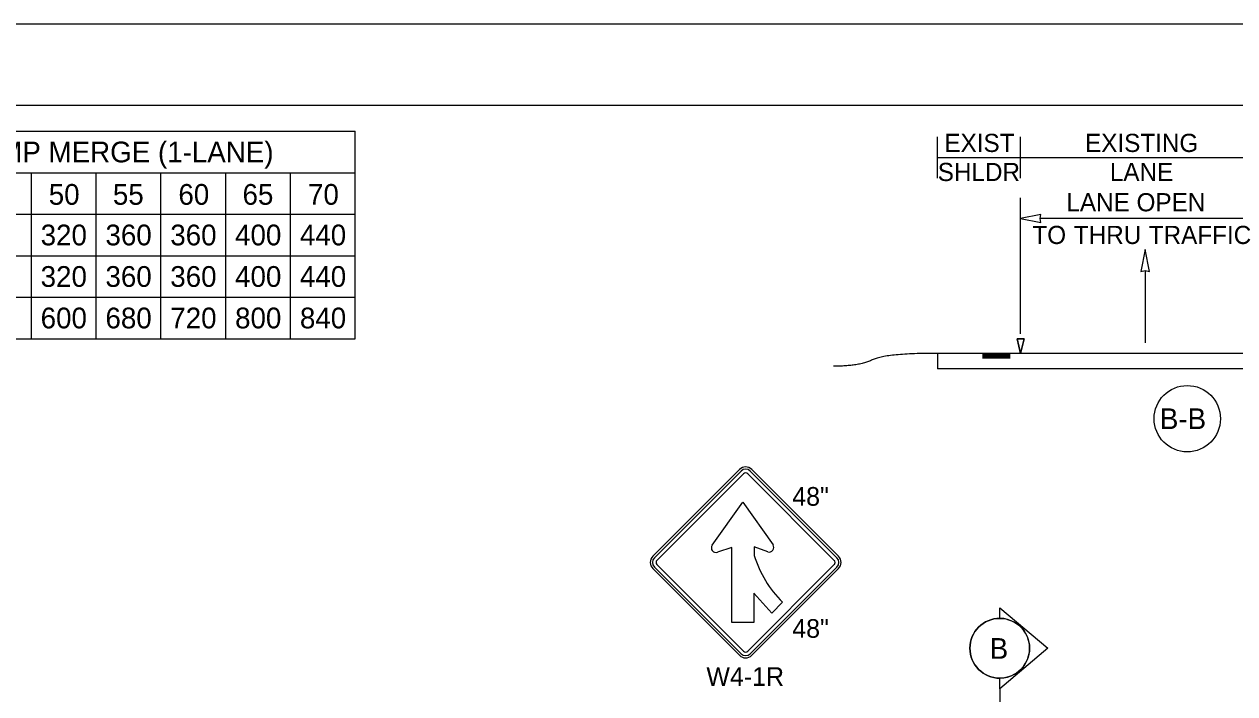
# Model space of a CAD drawing. Extents: x 99958 to 100136, y 99935 to 100013.
# Drawn here: x 100088.127 to 100092.796, y 99978.106 to 99980.687 of the extents above; entities that cross this region are included whole.
import ezdxf

# ---------------------------------------------------------------- set-up
doc = ezdxf.new("R2010")
doc.units = 0
for name, color, linetype in [('SH_GI_PlotLimits', 7, 'Continuous'), ('SH_GI_SectionCut', 7, 'Continuous'), ('SH_GI_SheetBorder', 7, 'Continuous'), ('SH_TI_Tables', 7, 'Continuous'), ('TR_SN_ConstructionSigns', 7, 'Continuous'), ('TR_WZ_ArrowLeftStrRightTurn', 7, 'Continuous'), ('TR_WZ_WorkZoneDetails', 7, 'Continuous')]:
    doc.layers.add(name, color=color, linetype=linetype)

msp = doc.modelspace()

# ---------------------------------------------------------------- linework, layer by layer
at = {"layer": 'SH_GI_PlotLimits'}
msp.add_lwpolyline([(100079.0625, 99969.6875), (100096.0625, 99969.6875), (100096.0625, 99980.6875), (100079.0625, 99980.6875)], close=True, dxfattribs=at)
at = {"layer": 'SH_GI_SectionCut'}
for p, q in [((100091.8894, 99978.397), (100091.8894, 99978.4377)), ((100091.8894, 99978.4377), (100092.0755, 99978.2818)), ((100092.0755, 99978.2818), (100091.8894, 99978.1259)), ((100091.8894, 99978.1259), (100091.8894, 99978.1666)), ((100091.8894, 99978.1259), (100091.8894, 99976.3769))]:
    msp.add_line(p, q, dxfattribs=at)
msp.add_circle((100091.8894, 99978.2818), 0.1152, dxfattribs=at)
msp.add_circle((100091.8894, 99978.2818), 0.1152, dxfattribs=at)
for start, end in [(90.0022, 269.9978), (269.9978, 90.0022), (269.9978, 90.0022)]:
    msp.add_arc((100091.8894, 99978.2818), 0.1152, start, end, dxfattribs=at)
at = {"layer": 'SH_GI_SheetBorder'}
msp.add_line((100080, 99980.375), (100095.75, 99980.375), dxfattribs=at)
at = {"layer": 'SH_TI_Tables'}
for p, q in [((100086.3472, 99980.275), (100089.4028, 99980.275)), ((100089.4028, 99979.475), (100089.4028, 99980.275)), ((100086.3472, 99980.115), (100089.4028, 99980.115)), ((100088.1528, 99980.115), (100088.1528, 99979.795)), ((100088.4028, 99980.115), (100088.4028, 99979.795)), ((100088.6528, 99980.115), (100088.6528, 99979.795)), ((100088.9028, 99980.115), (100088.9028, 99979.795)), ((100089.1528, 99980.115), (100089.1528, 99979.795)), ((100086.3472, 99979.955), (100088.1528, 99979.955)), ((100088.1528, 99979.955), (100089.4028, 99979.955)), ((100086.3472, 99979.795), (100088.1528, 99979.795)), ((100088.1528, 99979.795), (100089.4028, 99979.795)), ((100088.1528, 99979.795), (100088.1528, 99979.635)), ((100088.4028, 99979.795), (100088.4028, 99979.635)), ((100088.6528, 99979.795), (100088.6528, 99979.635)), ((100088.9028, 99979.795), (100088.9028, 99979.635)), ((100089.1528, 99979.795), (100089.1528, 99979.635)), ((100086.3472, 99979.635), (100088.1528, 99979.635)), ((100088.1528, 99979.635), (100089.4028, 99979.635)), ((100088.1528, 99979.635), (100088.1528, 99979.475)), ((100088.4028, 99979.635), (100088.4028, 99979.475)), ((100088.6528, 99979.635), (100088.6528, 99979.475)), ((100088.9028, 99979.635), (100088.9028, 99979.475)), ((100089.1528, 99979.635), (100089.1528, 99979.475)), ((100086.3472, 99979.475), (100089.4028, 99979.475))]:
    msp.add_line(p, q, dxfattribs=at)
at = {"layer": 'TR_SN_ConstructionSigns'}
for p, q in [((100090.8855, 99978.9707), (100090.5514, 99978.6366)), ((100090.8915, 99978.9648), (100090.5574, 99978.6307)), ((100090.5673, 99978.6207), (100090.9014, 99978.9548)), ((100090.9173, 99978.9548), (100091.2514, 99978.6207)), ((100091.2614, 99978.6307), (100090.9273, 99978.9648)), ((100091.2673, 99978.6366), (100090.9332, 99978.9707)), ((100090.7806, 99978.679), (100090.8984, 99978.8447)), ((100090.8984, 99978.8447), (100091.0149, 99978.6808)), ((100090.8557, 99978.6709), (100090.8009, 99978.6519)), ((100090.8557, 99978.3808), (100090.8557, 99978.6709)), ((100090.9945, 99978.6538), (100090.9426, 99978.6724)), ((100090.9426, 99978.6724), (100090.9426, 99978.64)), ((100090.5514, 99978.5889), (100090.8855, 99978.2548)), ((100090.5574, 99978.5949), (100090.8915, 99978.2608)), ((100090.9014, 99978.2707), (100090.5673, 99978.6048)), ((100091.2514, 99978.6048), (100090.9173, 99978.2707)), ((100090.9273, 99978.2608), (100091.2614, 99978.5949)), ((100090.9332, 99978.2548), (100091.2673, 99978.5889)), ((100091.0103, 99978.4177), (100090.9411, 99978.4942)), ((100090.9411, 99978.4942), (100090.9411, 99978.3808)), ((100091.0515, 99978.4589), (100091.0103, 99978.4177)), ((100090.9411, 99978.3808), (100090.8557, 99978.3808))]:
    msp.add_line(p, q, dxfattribs=at)
for centre, radius, start, end in [((100090.9094, 99978.9469), 0.0338, 45, 135), ((100090.9094, 99978.9469), 0.0253, 45, 135), ((100090.9094, 99978.9469), 0.0113, 45, 135), ((100090.795, 99978.6687), 0.0177, 144.5862, 289.1062), ((100091.0005, 99978.6706), 0.0177, 250.3331, 35.4138), ((100090.5753, 99978.6128), 0.0338, 135, 225), ((100090.5753, 99978.6128), 0.0253, 135, 225), ((100090.5753, 99978.6128), 0.0113, 135, 225), ((100091.3557, 99978.7651), 0.4316, 196.843, 225.185), ((100091.2435, 99978.6128), 0.0113, 315, 45), ((100091.2435, 99978.6128), 0.0253, 315, 45), ((100091.2435, 99978.6128), 0.0338, 315, 45), ((100090.9094, 99978.2787), 0.0338, 225, 315), ((100090.9094, 99978.2787), 0.0253, 225, 315), ((100090.9094, 99978.2787), 0.0113, 225, 315)]:
    msp.add_arc(centre, radius, start, end, dxfattribs=at)
at = {"layer": 'TR_WZ_ArrowLeftStrRightTurn'}
msp.add_line((100092.45, 99979.7386), (100092.45, 99979.4587), dxfattribs=at)
msp.add_lwpolyline([(100092.45, 99979.8187), (100092.4335, 99979.7347), (100092.45, 99979.7386), (100092.4665, 99979.7347)], close=True, dxfattribs=at)
at = {"layer": 'TR_WZ_WorkZoneDetails'}
for p, q in [((100091.65, 99980.094), (100091.65, 99980.254)), ((100091.97, 99980.094), (100091.97, 99980.254)), ((100091.65, 99980.174), (100091.97, 99980.174)), ((100091.97, 99980.174), (100092.93, 99980.174)), ((100091.97, 99979.4946), (100091.97, 99980.0183)), ((100092.855, 99979.9383), (100092.045, 99979.9383)), ((100095.65, 99979.4187), (100091.65, 99979.4187)), ((100091.65, 99979.4187), (100091.65, 99979.3587)), ((100091.8236, 99979.4146), (100091.93, 99979.4146)), ((100091.8236, 99979.4101), (100091.93, 99979.4101)), ((100091.8236, 99979.4055), (100091.93, 99979.4055)), ((100091.8236, 99979.4014), (100091.93, 99979.4014)), ((100095.65, 99979.3587), (100091.65, 99979.3587))]:
    msp.add_line(p, q, dxfattribs=at)
for points in [[(100091.97, 99979.9383), (100092.0486, 99979.9229), (100092.045, 99979.9383), (100092.0486, 99979.9537)], [(100091.97, 99979.4187), (100091.9566, 99979.4746), (100091.9833, 99979.4746)]]:
    msp.add_lwpolyline(points, close=True, dxfattribs=at)
msp.add_lwpolyline([(100091.9833, 99979.4746), (100091.9566, 99979.4746), (100091.97, 99979.4187), (100091.9833, 99979.4746)], dxfattribs=at)
msp.add_circle((100092.6128, 99979.1668), 0.128, dxfattribs=at)
msp.add_open_spline([(100091.65, 99979.4187), (100091.4491, 99979.4187), (100091.3487, 99979.369), (100091.2483, 99979.369)], degree=2, dxfattribs=at)

# ---------------------------------------------------------------- texts
at = {"layer": 'SH_GI_SectionCut'}
msp.add_text('B', height=0.08, rotation=0.01, dxfattribs=at).set_placement((100091.8507, 99978.2411))
at = {"layer": 'SH_TI_Tables'}
for s, p in [('PARALLEL TEMPORARY ON-RAMP MERGE (1-LANE)', (100086.4074, 99980.155)), ('50', (100088.2213, 99979.9915)), ('55', (100088.4687, 99979.9915)), ('60', (100088.7213, 99979.9915)), ('65', (100088.9687, 99979.9915)), ('70', (100089.2213, 99979.9915)), ('320', (100088.19, 99979.835)), ('360', (100088.44, 99979.835)), ('360', (100088.69, 99979.835)), ('400', (100088.94, 99979.835)), ('440', (100089.19, 99979.835)), ('320', (100088.19, 99979.675)), ('360', (100088.44, 99979.675)), ('360', (100088.69, 99979.675)), ('400', (100088.94, 99979.675)), ('440', (100089.19, 99979.675)), ('600', (100088.19, 99979.515)), ('680', (100088.44, 99979.515)), ('720', (100088.69, 99979.515)), ('800', (100088.94, 99979.515)), ('840', (100089.19, 99979.515))]:
    msp.add_text(s, height=0.08, rotation=360, dxfattribs=at).set_placement(p)
at = {"layer": 'TR_SN_ConstructionSigns'}
for s, p in [('48"', (100091.0892, 99978.8313)), ('48"', (100091.0892, 99978.3222)), ('W4-1R', (100090.7579, 99978.1369))]:
    msp.add_text(s, height=0.072, rotation=360, dxfattribs=at).set_placement(p)
at = {"layer": 'TR_WZ_WorkZoneDetails'}
for s, height, p in [('EXIST', 0.07, (100091.6759, 99980.195)), ('EXISTING', 0.07, (100092.2185, 99980.195)), ('SHLDR', 0.07, (100091.6503, 99980.083)), ('LANE', 0.07, (100092.3142, 99980.083)), ('LANE OPEN', 0.07, (100092.1466, 99979.9663)), ('TO', 0.07, (100092.0154, 99979.8403)), ('THRU', 0.07, (100092.1754, 99979.8403)), ('TRAFFIC', 0.07, (100092.4643, 99979.8403)), ('B-B', 0.08, (100092.5072, 99979.1268))]:
    msp.add_text(s, height=height, dxfattribs=at).set_placement(p)

doc.saveas('drawing.dxf')
